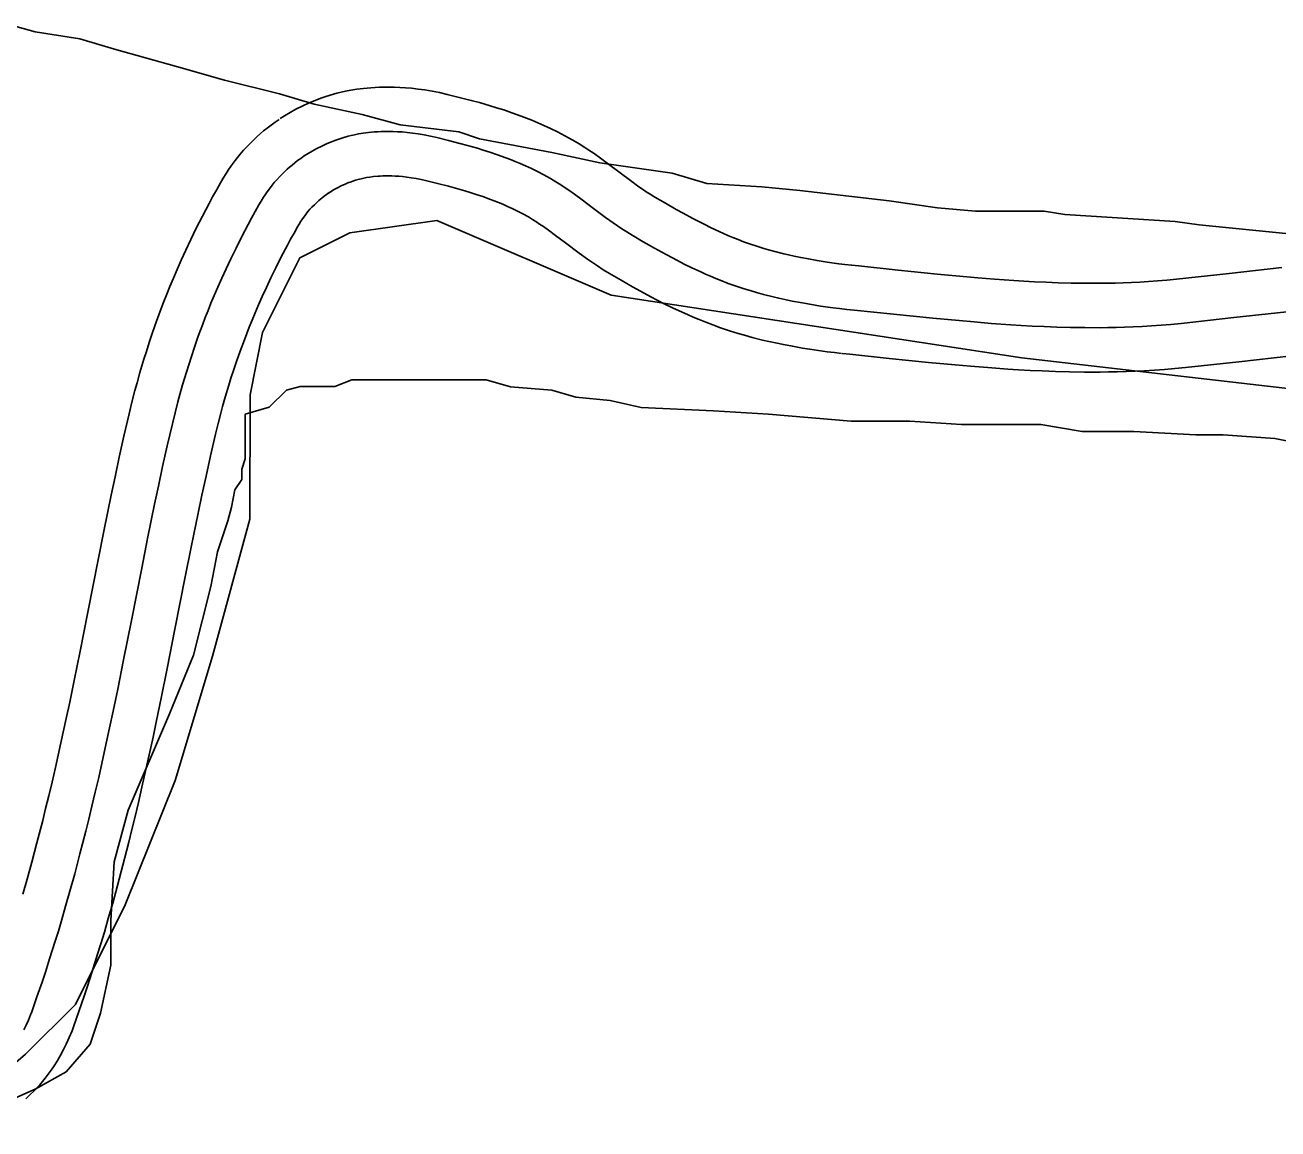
# Model space of a CAD drawing. Extents: x 3245246 to 3283090, y 806824 to 832173.
# Drawn here: x 3257179.4 to 3257602.7, y 828011.1 to 828384.1 of the extents above; entities that cross this region are included whole.
import ezdxf

# ---------------------------------------------------------------- set-up
doc = ezdxf.new("R2010")
doc.units = 0
for name, color, linetype in [('V-ROAD-CNTR', 7, 'Continuous'), ('V-SITE-VEGE', 7, 'Continuous'), ('V-TOPO-SHOR', 7, 'Continuous')]:
    doc.layers.add(name, color=color, linetype=linetype)

msp = doc.modelspace()

# ---------------------------------------------------------------- linework, layer by layer
at = {"layer": 'V-ROAD-CNTR'}
for points in [[(3257458.7, 828302.94), (3257456.38, 828303.21), (3257454.31, 828303.47), (3257450.36, 828304.01), (3257446.97, 828304.54), (3257444.04, 828305.06), (3257441.49, 828305.54), (3257439.28, 828306), (3257437.36, 828306.43), (3257435.72, 828306.81), (3257432.76, 828307.57), (3257430.6, 828308.16), (3257429.02, 828308.62), (3257426.58, 828309.38), (3257424.18, 828310.18), (3257422.15, 828310.91), (3257420.27, 828311.62), (3257418.5, 828312.33), (3257416.86, 828313.02), (3257415.32, 828313.69), (3257413.91, 828314.32), (3257411.17, 828315.61), (3257408.82, 828316.77), (3257406.75, 828317.82), (3257404.96, 828318.76), (3257401.75, 828320.5), (3257399.37, 828321.83), (3257395.72, 828323.91), (3257392.12, 828326), (3257390.6, 828326.92), (3257389.24, 828327.79), (3257387.95, 828328.65), (3257386.76, 828329.48), (3257384.37, 828331.2), (3257380, 828334.49), (3257376.54, 828337.09), (3257373.79, 828339.11), (3257371.61, 828340.65), (3257369.91, 828341.81), (3257368.55, 828342.7), (3257366.54, 828343.97), (3257364.42, 828345.24), (3257361.76, 828346.72), (3257359.24, 828348.03), (3257356.88, 828349.18), (3257354.66, 828350.21), (3257352.58, 828351.12), (3257350.62, 828351.94), (3257348.79, 828352.66), (3257347.04, 828353.33), (3257343.89, 828354.47), (3257341.09, 828355.41), (3257338.66, 828356.19), (3257336.51, 828356.84), (3257332.88, 828357.89), (3257330.11, 828358.64), (3257326.08, 828359.68), (3257322.01, 828360.68), (3257319.42, 828361.27), (3257316.88, 828361.77), (3257314.46, 828362.18), (3257312.15, 828362.5), (3257309.97, 828362.75), (3257307.9, 828362.94), (3257305.95, 828363.06), (3257304.1, 828363.13), (3257302.34, 828363.16), (3257300.7, 828363.15), (3257299.15, 828363.11), (3257297.68, 828363.04), (3257296.23, 828362.94), (3257293.72, 828362.7), (3257291.44, 828362.4), (3257289.43, 828362.07), (3257287.67, 828361.73), (3257286.14, 828361.39), (3257284.72, 828361.04), (3257282.46, 828360.41), (3257280.68, 828359.85), (3257279.29, 828359.37), (3257277.37, 828358.64), (3257275.4, 828357.81), (3257273.06, 828356.73), (3257270.9, 828355.64), (3257268.91, 828354.54), (3257267.09, 828353.45), (3257265.61, 828352.5)], [(3257265.23, 828352.25), (3257263.88, 828351.33), (3257262.48, 828350.31), (3257261.18, 828349.31), (3257259.99, 828348.35), (3257258.89, 828347.41), (3257257.83, 828346.47), (3257256.07, 828344.8), (3257254.53, 828343.22), (3257253.22, 828341.8), (3257252.11, 828340.51), (3257251.17, 828339.36), (3257250.33, 828338.29), (3257249.03, 828336.53), (3257248.05, 828335.11), (3257247.31, 828333.99), (3257246.31, 828332.38), (3257245.37, 828330.77), (3257244.01, 828328.34), (3257242.75, 828326.04), (3257241.53, 828323.79), (3257239.29, 828319.5), (3257237.24, 828315.45), (3257235.38, 828311.64), (3257233.69, 828308.07), (3257232.15, 828304.7), (3257230.76, 828301.54), (3257229.48, 828298.57), (3257228.32, 828295.78), (3257227.26, 828293.16), (3257226.29, 828290.69), (3257225.39, 828288.35), (3257223.8, 828284.02), (3257222.45, 828280.18), (3257221.32, 828276.81), (3257220.36, 828273.85), (3257219.54, 828271.22), (3257218.19, 828266.68), (3257217.22, 828263.23), (3257216.51, 828260.6), (3257215.5, 828256.7), (3257214.55, 828252.77), (3257212.8, 828245.19), (3257211.22, 828238.1), (3257209.78, 828231.46), (3257208.47, 828225.23), (3257206.09, 828213.61), (3257204.06, 828203.45), (3257200.58, 828185.75), (3257197.97, 828172.53), (3257195.98, 828162.65), (3257194.45, 828155.27), (3257193.29, 828149.76), (3257191.49, 828141.5), (3257189.63, 828133.25), (3257188.48, 828128.31), (3257187.37, 828123.69), (3257186.33, 828119.36), (3257185.33, 828115.34), (3257183.4, 828107.77), (3257181.66, 828101.2), (3257180.08, 828095.47), (3257178.67, 828090.46)], [(3257456.99, 828288.04), (3257454.6, 828288.32), (3257452.36, 828288.59), (3257448.17, 828289.17), (3257444.52, 828289.74), (3257441.33, 828290.3), (3257438.55, 828290.83), (3257436.13, 828291.34), (3257434.01, 828291.81), (3257432.16, 828292.24), (3257428.93, 828293.07), (3257426.51, 828293.73), (3257424.7, 828294.26), (3257421.99, 828295.1), (3257419.28, 828296), (3257416.96, 828296.83), (3257414.81, 828297.65), (3257412.82, 828298.45), (3257410.97, 828299.22), (3257409.25, 828299.97), (3257407.65, 828300.69), (3257404.67, 828302.09), (3257402.09, 828303.36), (3257399.86, 828304.5), (3257397.91, 828305.52), (3257394.53, 828307.36), (3257392, 828308.76), (3257388.23, 828310.91), (3257384.47, 828313.1), (3257382.68, 828314.18), (3257381.02, 828315.24), (3257379.5, 828316.26), (3257378.09, 828317.24), (3257375.48, 828319.12), (3257370.98, 828322.5), (3257367.59, 828325.05), (3257365.02, 828326.94), (3257363.06, 828328.32), (3257361.57, 828329.34), (3257360.43, 828330.09), (3257358.7, 828331.18), (3257356.92, 828332.24), (3257354.64, 828333.51), (3257352.48, 828334.64), (3257350.44, 828335.64), (3257348.51, 828336.53), (3257346.69, 828337.33), (3257344.97, 828338.04), (3257343.35, 828338.69), (3257341.82, 828339.27), (3257338.95, 828340.3), (3257336.42, 828341.16), (3257334.2, 828341.86), (3257332.25, 828342.46), (3257328.83, 828343.44), (3257326.26, 828344.14), (3257322.41, 828345.14), (3257318.55, 828346.09), (3257316.31, 828346.6), (3257314.18, 828347.01), (3257312.16, 828347.35), (3257310.26, 828347.62), (3257308.46, 828347.83), (3257306.77, 828347.98), (3257305.17, 828348.08), (3257303.67, 828348.14), (3257302.27, 828348.16), (3257300.95, 828348.15), (3257299.71, 828348.12), (3257298.55, 828348.06), (3257297.46, 828347.99), (3257295.42, 828347.8), (3257293.64, 828347.56), (3257292.09, 828347.3), (3257290.73, 828347.04), (3257289.55, 828346.78), (3257288.52, 828346.53), (3257286.73, 828346.03), (3257285.4, 828345.6), (3257284.4, 828345.26), (3257282.91, 828344.7), (3257281.44, 828344.08), (3257279.6, 828343.23), (3257277.92, 828342.38), (3257276.38, 828341.53), (3257274.98, 828340.69), (3257273.7, 828339.87)], [(3257273.7, 828339.87), (3257272.53, 828339.07), (3257271.46, 828338.29), (3257270.47, 828337.53), (3257269.57, 828336.8), (3257268.74, 828336.1), (3257267.98, 828335.42), (3257266.59, 828334.11), (3257265.42, 828332.91), (3257264.44, 828331.83), (3257263.59, 828330.86), (3257262.88, 828329.98), (3257262.27, 828329.2), (3257261.23, 828327.8), (3257260.49, 828326.72), (3257259.94, 828325.9), (3257259.15, 828324.63), (3257258.4, 828323.33), (3257257.13, 828321.07), (3257255.92, 828318.87), (3257254.78, 828316.75), (3257252.62, 828312.63), (3257250.67, 828308.77), (3257248.9, 828305.15), (3257247.29, 828301.75), (3257245.83, 828298.56), (3257244.51, 828295.56), (3257243.3, 828292.74), (3257242.2, 828290.09), (3257241.19, 828287.6), (3257240.28, 828285.27), (3257239.43, 828283.07), (3257237.91, 828278.94), (3257236.64, 828275.31), (3257235.56, 828272.11), (3257234.66, 828269.31), (3257233.89, 828266.85), (3257232.6, 828262.51), (3257231.68, 828259.24), (3257231.01, 828256.78), (3257230.05, 828253.06), (3257229.15, 828249.32), (3257227.43, 828241.87), (3257225.87, 828234.88), (3257224.45, 828228.33), (3257223.16, 828222.18), (3257220.79, 828210.64), (3257218.78, 828200.54), (3257215.3, 828182.85), (3257212.68, 828169.59), (3257210.67, 828159.65), (3257209.13, 828152.2), (3257207.95, 828146.62), (3257206.14, 828138.25), (3257204.25, 828129.89), (3257203.08, 828124.87), (3257201.96, 828120.18), (3257200.89, 828115.79), (3257199.88, 828111.68), (3257197.92, 828104), (3257196.14, 828097.29), (3257194.53, 828091.44), (3257193.08, 828086.32), (3257191.78, 828081.85), (3257190.62, 828077.95), (3257189.57, 828074.53), (3257187.69, 828068.55), (3257186.24, 828064.07), (3257185.12, 828060.71), (3257183.4, 828055.67), (3257181.62, 828050.63), (3257181.26, 828049.68), (3257180.52, 828047.85), (3257179.76, 828046.16), (3257178.98, 828044.61)], [(3257455.28, 828273.14), (3257452.82, 828273.42), (3257450.41, 828273.72), (3257445.98, 828274.33), (3257442.07, 828274.95), (3257438.63, 828275.55), (3257435.62, 828276.12), (3257432.97, 828276.67), (3257430.66, 828277.19), (3257428.59, 828277.67), (3257425.09, 828278.56), (3257422.41, 828279.3), (3257420.37, 828279.9), (3257417.39, 828280.82), (3257414.38, 828281.83), (3257411.77, 828282.76), (3257409.36, 828283.68), (3257407.14, 828284.57), (3257405.08, 828285.43), (3257403.18, 828286.25), (3257401.38, 828287.06), (3257398.16, 828288.57), (3257395.37, 828289.95), (3257392.96, 828291.18), (3257390.85, 828292.29), (3257387.31, 828294.21), (3257384.64, 828295.69), (3257380.75, 828297.91), (3257376.82, 828300.19), (3257374.75, 828301.44), (3257372.81, 828302.69), (3257371.05, 828303.87), (3257369.42, 828304.99), (3257366.59, 828307.04), (3257361.96, 828310.52), (3257358.64, 828313.01), (3257356.26, 828314.77), (3257354.51, 828316), (3257353.22, 828316.88), (3257352.3, 828317.48), (3257350.85, 828318.4), (3257349.43, 828319.25), (3257347.52, 828320.31), (3257345.72, 828321.25), (3257344, 828322.09), (3257342.35, 828322.85), (3257340.79, 828323.53), (3257339.31, 828324.15), (3257337.9, 828324.71), (3257336.61, 828325.2), (3257334.01, 828326.14), (3257331.75, 828326.9), (3257329.74, 828327.54), (3257327.99, 828328.07), (3257324.79, 828329), (3257322.42, 828329.64), (3257318.73, 828330.59), (3257315.1, 828331.49), (3257313.2, 828331.92), (3257311.49, 828332.26), (3257309.87, 828332.53), (3257308.36, 828332.74), (3257306.95, 828332.9), (3257305.63, 828333.02), (3257304.4, 828333.1), (3257303.25, 828333.14), (3257302.19, 828333.16), (3257301.2, 828333.15), (3257300.27, 828333.13), (3257299.41, 828333.09), (3257298.68, 828333.04), (3257297.12, 828332.89), (3257295.84, 828332.72), (3257294.74, 828332.54), (3257293.79, 828332.35), (3257292.97, 828332.17), (3257292.33, 828332.01), (3257291, 828331.65), (3257290.11, 828331.36), (3257289.51, 828331.15), (3257288.46, 828330.76), (3257287.48, 828330.35), (3257286.14, 828329.73), (3257284.94, 828329.12), (3257283.86, 828328.52), (3257282.88, 828327.94), (3257281.8, 828327.24)], [(3257282.17, 828327.49), (3257281.18, 828326.81), (3257280.44, 828326.27), (3257279.77, 828325.76), (3257279.15, 828325.26), (3257278.59, 828324.78), (3257278.13, 828324.37), (3257277.12, 828323.41), (3257276.32, 828322.6), (3257275.65, 828321.87), (3257275.08, 828321.2), (3257274.59, 828320.61), (3257274.21, 828320.12), (3257273.44, 828319.08), (3257272.92, 828318.34), (3257272.57, 828317.8), (3257272, 828316.88), (3257271.42, 828315.89), (3257270.25, 828313.8), (3257269.1, 828311.71), (3257268.02, 828309.71), (3257265.96, 828305.76), (3257264.1, 828302.1), (3257262.42, 828298.66), (3257260.9, 828295.43), (3257259.52, 828292.41), (3257258.26, 828289.57), (3257257.12, 828286.9), (3257256.08, 828284.4), (3257255.13, 828282.05), (3257254.26, 828279.84), (3257253.48, 828277.79), (3257252.03, 828273.86), (3257250.82, 828270.43), (3257249.81, 828267.42), (3257248.95, 828264.77), (3257248.24, 828262.47), (3257247.01, 828258.34), (3257246.14, 828255.25), (3257245.52, 828252.95), (3257244.61, 828249.42), (3257243.74, 828245.86), (3257242.05, 828238.55), (3257240.52, 828231.67), (3257239.12, 828225.2), (3257237.84, 828219.13), (3257235.5, 828207.67), (3257233.49, 828197.62), (3257230.02, 828179.95), (3257227.39, 828166.65), (3257225.37, 828156.65), (3257223.82, 828149.13), (3257222.62, 828143.47), (3257220.78, 828135), (3257218.87, 828126.54), (3257217.68, 828121.43), (3257216.54, 828116.67), (3257215.46, 828112.22), (3257214.42, 828108.02), (3257212.43, 828100.22), (3257210.62, 828093.39), (3257208.98, 828087.41), (3257207.5, 828082.18), (3257206.17, 828077.61), (3257204.97, 828073.61), (3257203.9, 828070.09), (3257201.98, 828063.98), (3257200.49, 828059.38), (3257199.33, 828055.92), (3257197.57, 828050.75), (3257195.72, 828045.53), (3257195.25, 828044.26), (3257194.31, 828041.94), (3257193.31, 828039.73), (3257192.29, 828037.68), (3257191.26, 828035.78), (3257190.23, 828034.03), (3257189.2, 828032.42), (3257188.19, 828030.92), (3257187.19, 828029.54), (3257186.22, 828028.27), (3257185.27, 828027.11), (3257184.35, 828026.03), (3257183.45, 828025.04), (3257182.54, 828024.07), (3257180.93, 828022.46), (3257179.59, 828021.24)], [(3257604, 828302.13), (3257586.19, 828300.15), (3257568.43, 828298.23), (3257565.16, 828297.91), (3257562.03, 828297.64), (3257558.99, 828297.43), (3257556.04, 828297.25), (3257553.17, 828297.11), (3257550.38, 828297), (3257547.67, 828296.93), (3257545.05, 828296.88), (3257542.52, 828296.85), (3257537.53, 828296.86), (3257532.87, 828296.93), (3257528.48, 828297.05), (3257524.35, 828297.21), (3257520.47, 828297.39), (3257516.82, 828297.59), (3257513.41, 828297.81), (3257506.94, 828298.27), (3257501.27, 828298.72), (3257496.31, 828299.16), (3257487.55, 828299.98), (3257474.34, 828301.32), (3257461.12, 828302.69), (3257458.58, 828302.96)], [(3257605.68, 828287.22), (3257587.82, 828285.24), (3257569.96, 828283.31), (3257566.53, 828282.97), (3257563.2, 828282.69), (3257559.97, 828282.46), (3257556.85, 828282.27), (3257553.81, 828282.12), (3257550.88, 828282.01), (3257548.03, 828281.93), (3257545.27, 828281.88), (3257542.59, 828281.85), (3257537.41, 828281.86), (3257532.55, 828281.93), (3257527.99, 828282.06), (3257523.71, 828282.22), (3257519.7, 828282.41), (3257515.94, 828282.62), (3257512.41, 828282.84), (3257505.8, 828283.31), (3257500.01, 828283.78), (3257494.95, 828284.22), (3257486.09, 828285.05), (3257472.82, 828286.4), (3257459.55, 828287.77), (3257456.99, 828288.04)], [(3257607.35, 828272.32), (3257589.46, 828270.33), (3257571.5, 828268.39), (3257567.9, 828268.03), (3257564.37, 828267.73), (3257560.96, 828267.49), (3257557.66, 828267.29), (3257554.46, 828267.14), (3257551.38, 828267.02), (3257548.39, 828266.94), (3257545.49, 828266.88), (3257542.66, 828266.85), (3257537.29, 828266.86), (3257532.23, 828266.93), (3257527.49, 828267.06), (3257523.07, 828267.23), (3257518.93, 828267.43), (3257515.06, 828267.64), (3257511.41, 828267.87), (3257504.67, 828268.35), (3257498.76, 828268.83), (3257493.59, 828269.28), (3257484.63, 828270.13), (3257471.29, 828271.48), (3257457.99, 828272.85), (3257455.41, 828273.13)]]:
    msp.add_lwpolyline(points, dxfattribs=at)
at = {"layer": 'V-SITE-VEGE'}
for p, q in [((3257182.79, 828381.78), (3257174.64, 828384.11)), ((3257197.91, 828379.46), (3257182.79, 828381.78)), ((3257209.55, 828375.96), (3257197.91, 828379.46)), ((3257230.5, 828370.14), (3257209.55, 828375.96)), ((3257246.78, 828365.48), (3257230.5, 828370.14)), ((3257265.4, 828360.83), (3257246.78, 828365.48)), ((3257277.04, 828357.34), (3257265.4, 828360.83)), ((3257293.33, 828353.84), (3257277.04, 828357.34)), ((3257306.12, 828350.35), (3257293.33, 828353.84)), ((3257325.91, 828348.02), (3257306.12, 828350.35)), ((3257332.89, 828345.69), (3257325.91, 828348.02)), ((3257357.33, 828341.03), (3257332.89, 828345.69)), ((3257373.62, 828337.54), (3257357.33, 828341.03)), ((3257398.05, 828334.05), (3257373.62, 828337.54)), ((3257409.69, 828330.55), (3257398.05, 828334.05)), ((3257428.31, 828329.39), (3257409.69, 828330.55)), ((3257441.11, 828328.22), (3257428.31, 828329.39)), ((3257471.36, 828324.73), (3257441.11, 828328.22)), ((3257487.65, 828322.4), (3257471.36, 828324.73)), ((3257500.45, 828321.23), (3257487.65, 828322.4)), ((3257523.72, 828321.23), (3257500.45, 828321.23)), ((3257530.71, 828320.06), (3257523.72, 828321.23)), ((3257567.94, 828317.73), (3257530.71, 828320.06)), ((3257576.08, 828316.57), (3257567.94, 828317.73)), ((3257611, 828313.07), (3257576.08, 828316.57)), ((3257267.71, 828260.76), (3257272.37, 828261.92)), ((3257272.37, 828261.92), (3257284.01, 828261.92)), ((3257284.01, 828261.92), (3257289.83, 828264.24)), ((3257289.83, 828264.24), (3257335.21, 828264.24)), ((3257335.21, 828264.24), (3257343.35, 828261.91)), ((3257343.35, 828261.91), (3257357.31, 828260.74)), ((3257261.9, 828254.94), (3257267.71, 828260.76)), ((3257357.31, 828260.74), (3257365.46, 828258.41)), ((3257365.46, 828258.41), (3257377.1, 828257.25)), ((3257253.75, 828252.61), (3257261.9, 828254.94)), ((3257377.1, 828257.25), (3257387.57, 828254.92)), ((3257387.57, 828254.92), (3257412, 828253.75)), ((3257412, 828253.75), (3257430.62, 828252.59)), ((3257253.75, 828237.48), (3257253.75, 828252.61)), ((3257430.62, 828252.59), (3257458.55, 828250.26)), ((3257458.55, 828250.26), (3257478.33, 828250.25)), ((3257478.33, 828250.25), (3257495.78, 828249.08)), ((3257495.78, 828249.08), (3257522.55, 828249.08)), ((3257522.55, 828249.08), (3257536.51, 828246.76)), ((3257536.51, 828246.76), (3257553.96, 828246.75)), ((3257553.96, 828246.75), (3257574.91, 828245.59)), ((3257574.91, 828245.59), (3257584.22, 828245.58)), ((3257584.22, 828245.58), (3257601.67, 828244.42)), ((3257601.67, 828244.42), (3257613.31, 828242.09)), ((3257252.58, 828233.99), (3257253.75, 828237.48)), ((3257252.58, 828230.5), (3257252.58, 828233.99)), ((3257250.26, 828227.01), (3257252.58, 828230.5)), ((3257249.09, 828221.19), (3257250.26, 828227.01)), ((3257247.93, 828216.54), (3257249.09, 828221.19)), ((3257244.44, 828206.07), (3257247.93, 828216.54)), ((3257242.11, 828194.43), (3257244.44, 828206.07)), ((3257236.28, 828171.16), (3257242.11, 828194.43)), ((3257228.14, 828151.38), (3257236.28, 828171.16)), ((3257214.17, 828118.8), (3257228.14, 828151.38)), ((3257209.51, 828101.35), (3257214.17, 828118.8)), ((3257208.34, 828081.57), (3257209.51, 828101.35)), ((3257208.34, 828066.44), (3257208.34, 828081.57)), ((3257204.85, 828050.15), (3257208.34, 828066.44)), ((3257201.36, 828039.67), (3257204.85, 828050.15)), ((3257193.21, 828030.37), (3257201.36, 828039.67)), ((3257182.74, 828024.55), (3257193.21, 828030.37)), ((3257161.79, 828015.24), (3257182.74, 828024.55))]:
    msp.add_line(p, q, dxfattribs=at)
at = {"layer": 'V-TOPO-SHOR'}
msp.add_lwpolyline([(3257150.12, 828011.07), (3257179.57, 828036.3), (3257196.4, 828053.12), (3257213.24, 828086.76), (3257230.09, 828128.82), (3257242.72, 828170.88), (3257255.36, 828217.14), (3257255.38, 828259.2), (3257259.6, 828280.23), (3257272.23, 828305.47), (3257289.06, 828313.87), (3257318.5, 828318.06), (3257377.38, 828292.8), (3257516.18, 828271.71), (3257625.54, 828259.04), (3257734.9, 828250.58), (3257840.06, 828242.12), (3257915.77, 828242.09), (3257983.07, 828250.47), (3258041.96, 828246.24), (3258075.61, 828242.02), (3258231.25, 828258.78), (3258424.74, 828246.07)], dxfattribs=at)

doc.saveas('drawing.dxf')
